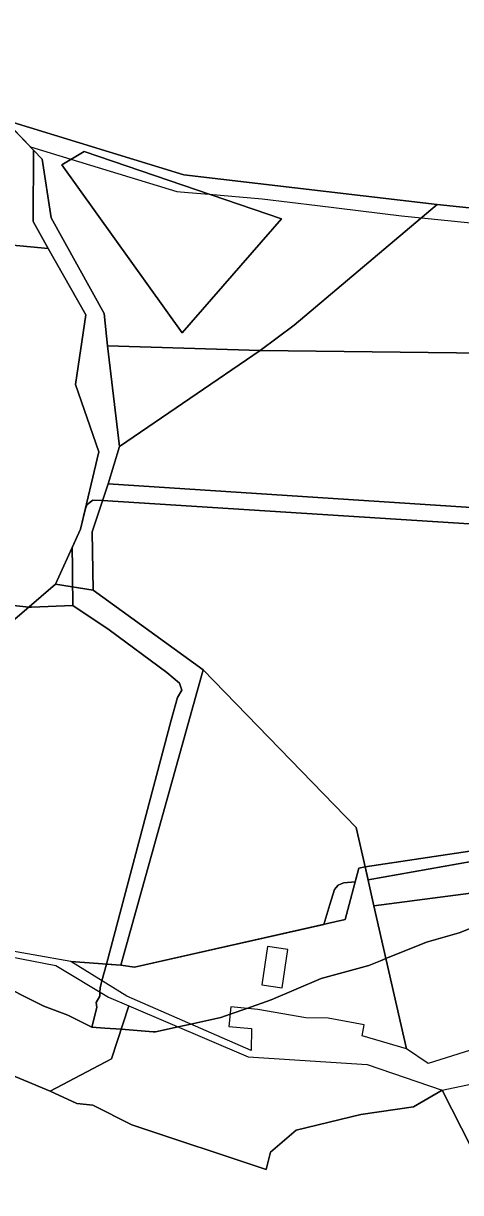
# Model space of a CAD drawing. Extents: x -477304 to -465429, y -1159113 to -1149210.
# Drawn here: x -468468.9 to -468321, y -1152826.2 to -1152430.9 of the extents above; entities that cross this region are included whole.
import ezdxf

# ---------------------------------------------------------------- set-up
doc = ezdxf.new("R2010")
doc.units = 0
for name, color, linetype in [('BPEJ_s', 7, 'Continuous'), ('PUPFL_s', 7, 'Continuous'), ('sad_s', 7, 'Continuous'), ('trav_porost_s', 7, 'Continuous')]:
    doc.layers.add(name, color=color, linetype=linetype)

msp = doc.modelspace()

# ---------------------------------------------------------------- linework, layer by layer
at = {"layer": 'BPEJ_s'}
for points in [[(-468475.27, -1152463.48), (-468466.5, -1152472.7), (-468452.79, -1152476.85), (-468416.94, -1152487.72), (-468413.13, -1152488.06), (-468406.02, -1152488.69), (-468388.1, -1152490.27), (-468369.39, -1152492.54), (-468341.01, -1152495.99), (-468334.26, -1152496.67), (-468296.47, -1152500.45), (-468237.93, -1152497.9), (-468223.18, -1152497.6)], [(-468475.27, -1152463.48), (-468466.5, -1152472.7), (-468452.79, -1152476.85), (-468416.94, -1152487.72), (-468413.13, -1152488.06), (-468406.02, -1152488.69), (-468388.1, -1152490.27), (-468369.39, -1152492.54), (-468341.01, -1152495.99), (-468334.26, -1152496.67), (-468296.47, -1152500.45)], [(-468298.59, -1152601.4), (-468442.09, -1152592.28), (-468445.36, -1152592.07), (-468447.27, -1152593.56), (-468447.91, -1152594.96), (-468449.56, -1152601.91), (-468452.25, -1152607.85), (-468452.36, -1152608.19), (-468452.3, -1152614.93), (-468452.24, -1152621.41), (-468452.21, -1152624.18), (-468452.17, -1152627.73), (-468466.15, -1152628.34), (-468467.05, -1152628.25), (-468484.82, -1152626.43)], [(-468301.57, -1152711.48), (-468352.31, -1152720.54), (-468353.32, -1152716.1), (-468355.41, -1152716.57), (-468356.63, -1152721.15), (-468360.53, -1152721.45), (-468361.42, -1152721.85), (-468362.43, -1152722.3), (-468363.09, -1152723.06), (-468363.71, -1152723.78), (-468365.22, -1152728.78), (-468367.28, -1152735.58), (-468431.32, -1152750.01), (-468435.94, -1152749.29), (-468440.78, -1152748.96), (-468418.85, -1152666.52), (-468416.73, -1152658.88), (-468415.25, -1152656.34), (-468416.09, -1152654), (-468420.34, -1152650.4), (-468439.85, -1152635.98), (-468452.17, -1152627.73), (-468452.21, -1152624.18), (-468452.24, -1152621.41), (-468452.3, -1152614.93), (-468452.36, -1152608.19), (-468452.25, -1152607.85), (-468449.56, -1152601.91), (-468447.91, -1152594.96), (-468447.27, -1152593.56), (-468445.36, -1152592.07), (-468442.09, -1152592.28), (-468298.59, -1152601.4)], [(-468484.82, -1152626.43), (-468467.05, -1152628.25), (-468466.15, -1152628.34), (-468452.17, -1152627.73), (-468439.85, -1152635.98), (-468420.34, -1152650.4), (-468416.09, -1152654), (-468415.25, -1152656.34), (-468416.73, -1152658.88), (-468418.85, -1152666.52), (-468440.78, -1152748.96), (-468442.3, -1152754.67), (-468442.54, -1152755.58), (-468442.92, -1152757.03), (-468442.98, -1152758.48), (-468443.03, -1152759.84), (-468444.3, -1152761.96), (-468444.09, -1152763.66), (-468445.71, -1152770.26), (-468453.85, -1152766.2), (-468461.91, -1152763.23), (-468479.3, -1152754.54)], [(-468442.3, -1152754.67), (-468440.78, -1152748.96), (-468435.94, -1152749.29), (-468431.32, -1152750.01), (-468367.28, -1152735.58), (-468365.22, -1152728.78), (-468363.71, -1152723.78), (-468363.09, -1152723.06), (-468362.43, -1152722.3), (-468361.42, -1152721.85), (-468360.53, -1152721.45), (-468356.63, -1152721.15), (-468355.41, -1152716.57), (-468353.32, -1152716.1), (-468352.31, -1152720.54), (-468301.57, -1152711.48)], [(-468479.3, -1152754.54), (-468461.91, -1152763.23), (-468453.85, -1152766.2), (-468445.71, -1152770.26), (-468441.35, -1152770.6), (-468435.83, -1152771.02), (-468425.02, -1152771.86), (-468424.16, -1152771.93), (-468416.5, -1152770.24), (-468412.25, -1152769.3), (-468402.1, -1152767.05), (-468398.99, -1152765.96), (-468393.32, -1152763.98), (-468385.13, -1152761.11), (-468368.16, -1152753.9), (-468352.04, -1152749.45), (-468348.13, -1152747.88), (-468346.26, -1152747.12), (-468332.53, -1152741.6), (-468321.5, -1152738.42), (-468306.44, -1152732.48)], [(-468306.44, -1152732.48), (-468321.5, -1152738.42), (-468332.53, -1152741.6), (-468346.26, -1152747.12), (-468348.13, -1152747.88), (-468352.04, -1152749.45), (-468368.16, -1152753.9), (-468385.13, -1152761.11), (-468393.32, -1152763.98), (-468398.99, -1152765.96), (-468402.1, -1152767.05), (-468412.25, -1152769.3), (-468416.5, -1152770.24), (-468424.16, -1152771.93), (-468425.02, -1152771.86), (-468435.83, -1152771.02), (-468441.35, -1152770.6), (-468445.71, -1152770.26), (-468444.09, -1152763.66), (-468444.3, -1152761.96), (-468443.03, -1152759.84), (-468442.98, -1152758.48), (-468442.92, -1152757.03), (-468442.54, -1152755.58), (-468442.3, -1152754.67)]]:
    msp.add_lwpolyline(points, dxfattribs=at)
at = {"layer": 'PUPFL_s'}
msp.add_lwpolyline([(-468152.34, -1152239.84), (-468143.27, -1152239.41), (-468154.71, -1152260.59), (-468150.54, -1152342.36), (-468152.88, -1152417.42), (-468140.92, -1152437.42), (-468138.12, -1152491.25), (-468298.7, -1152495.36), (-468328.94, -1152492.19), (-468414.6, -1152482.07), (-468475.27, -1152463.48)], dxfattribs=at)
for points in [[(-468475.27, -1152463.48), (-468414.6, -1152482.07), (-468328.94, -1152492.19), (-468377.34, -1152532.96), (-468388.79, -1152541.54), (-468440.44, -1152539.9), (-468441.54, -1152529.01), (-468459.5, -1152496.62), (-468462.56, -1152476.84), (-468465.49, -1152473.76)], [(-468465.49, -1152473.76), (-468462.56, -1152476.84), (-468459.5, -1152496.62), (-468441.54, -1152529.01), (-468440.44, -1152539.9), (-468436.42, -1152573.99), (-468440.24, -1152586.65), (-468445.57, -1152602.88), (-468445.28, -1152622.5), (-468457.99, -1152620.51), (-468449.56, -1152601.91), (-468443.36, -1152575.77), (-468451.2, -1152552.96), (-468447.76, -1152529.46), (-468460.55, -1152507.04), (-468465.56, -1152497.87)], [(-468448.34, -1152474.18), (-468455.9, -1152478.72), (-468415.18, -1152535.56), (-468381.62, -1152497.05)], [(-468381.62, -1152497.05), (-468415.18, -1152535.56), (-468455.9, -1152478.72), (-468448.34, -1152474.18)], [(-468140.35, -1152533.18), (-468142.37, -1152544.49), (-468388.79, -1152541.54), (-468377.34, -1152532.96), (-468328.94, -1152492.19), (-468298.7, -1152495.36), (-468138.12, -1152491.25), (-468142.15, -1152510.2)], [(-468436.42, -1152573.99), (-468440.44, -1152539.9), (-468388.79, -1152541.54)], [(-468440.24, -1152586.65), (-468436.42, -1152573.99), (-468388.79, -1152541.54), (-468142.37, -1152544.49), (-468146.91, -1152575.06), (-468147.47, -1152600.37), (-468146.23, -1152605.76)], [(-468139.25, -1152636.29), (-468139.36, -1152648.7), (-468147.78, -1152670.41), (-468147.74, -1152675.49), (-468180.39, -1152678.9), (-468223.23, -1152677.74), (-468239.2, -1152683.81), (-468284.3, -1152686.09), (-468294.55, -1152707.25), (-468353.32, -1152716.1), (-468356.33, -1152702.81), (-468408.04, -1152649.47), (-468445.28, -1152622.5), (-468445.57, -1152602.88), (-468440.24, -1152586.65), (-468146.23, -1152605.76), (-468140.85, -1152622.13)], [(-468499.54, -1152703.68), (-468494.87, -1152676.89), (-468477.55, -1152637.22), (-468457.99, -1152620.51), (-468445.28, -1152622.5), (-468408.04, -1152649.47), (-468435.94, -1152749.29), (-468452.87, -1152748.13), (-468478.43, -1152743.58), (-468485.83, -1152729.03), (-468490.43, -1152725.74)], [(-468353.32, -1152716.1), (-468355.41, -1152716.57), (-468360.02, -1152733.94), (-468431.32, -1152750.01), (-468435.94, -1152749.29), (-468408.04, -1152649.47), (-468356.33, -1152702.81)], [(-468212.16, -1152705.78), (-468188.5, -1152736.06), (-468192.24, -1152737.46), (-468217.47, -1152711.98), (-468350.31, -1152729.32), (-468353.32, -1152716.1), (-468294.55, -1152707.25), (-468284.3, -1152686.09), (-468239.2, -1152683.81), (-468223.23, -1152677.74)]]:
    msp.add_lwpolyline(points, close=True, dxfattribs=at)
at = {"layer": 'sad_s'}
msp.add_lwpolyline([(-468439.08, -1152780.99), (-468433.24, -1152763.08), (-468392.88, -1152780.34), (-468352.65, -1152782.94), (-468327.26, -1152791.65), (-468336.95, -1152797.28), (-468354.78, -1152799.81), (-468376.62, -1152805.15), (-468385.28, -1152812.52), (-468386.8, -1152818.44), (-468432.17, -1152803.35), (-468445.38, -1152796.63), (-468450.8, -1152796.12), (-468459.77, -1152791.9)], close=True, dxfattribs=at)
at = {"layer": 'trav_porost_s'}
for points in [[(-468522.65, -1152505), (-468533.6, -1152507.27), (-468531.56, -1152501.6), (-468528.84, -1152459.99), (-468523.64, -1152442.55), (-468510.57, -1152446.24), (-468475.27, -1152463.48), (-468465.49, -1152473.76), (-468465.56, -1152497.87), (-468460.55, -1152507.04), (-468491.75, -1152504.13)], [(-468499.54, -1152703.68), (-468525.29, -1152701.53), (-468529.2, -1152664.12), (-468513.6, -1152657.49), (-468509.26, -1152621.42), (-468526.1, -1152618.08), (-468524.11, -1152599.43), (-468529.09, -1152586.28), (-468532.38, -1152574.85), (-468531.16, -1152554.9), (-468533.83, -1152545.04), (-468535.93, -1152513.73), (-468533.6, -1152507.27), (-468522.65, -1152505), (-468491.75, -1152504.13), (-468460.55, -1152507.04), (-468447.76, -1152529.46), (-468451.2, -1152552.96), (-468443.36, -1152575.77), (-468449.56, -1152601.91), (-468457.99, -1152620.51), (-468477.55, -1152637.22), (-468494.87, -1152676.89)], [(-468339.3, -1152777.67), (-468350.31, -1152729.32), (-468217.47, -1152711.98), (-468192.24, -1152737.46), (-468209.62, -1152743.98), (-468216.52, -1152737.26), (-468251.17, -1152758.31), (-468261.4, -1152760.01), (-468270.21, -1152767.09), (-468301.5, -1152773.01), (-468331.97, -1152782.54)], [(-468360.02, -1152733.94), (-468355.41, -1152716.57), (-468353.32, -1152716.1), (-468350.31, -1152729.32), (-468339.3, -1152777.67), (-468354.31, -1152773.22), (-468353.62, -1152769.54), (-468365.85, -1152767.26), (-468373.33, -1152767.15), (-468389.57, -1152764.32), (-468398.76, -1152763.48), (-468399.36, -1152770.05), (-468391.75, -1152770.75), (-468391.87, -1152778.18), (-468433.89, -1152759.87), (-468452.87, -1152748.13), (-468435.94, -1152749.29), (-468431.32, -1152750.01)], [(-468481.21, -1152744.95), (-468457.96, -1152749.5), (-468440.13, -1152760.19), (-468433.24, -1152763.08), (-468439.08, -1152780.99), (-468459.77, -1152791.9), (-468496.91, -1152776.51), (-468489.51, -1152728.74), (-468485.83, -1152733.54)], [(-468386.29, -1152743.04), (-468388.26, -1152755.95), (-468381.37, -1152757), (-468379.4, -1152744.09)], [(-468317.43, -1152810.93), (-468327.26, -1152791.65), (-468271.22, -1152779.77), (-468259.47, -1152781.84), (-468256.8, -1152798.16), (-468293.89, -1152809.46), (-468295.66, -1152805.74), (-468311.65, -1152814.7)]]:
    msp.add_lwpolyline(points, close=True, dxfattribs=at)
msp.add_lwpolyline([(-468496.91, -1152776.51), (-468459.77, -1152791.9), (-468450.8, -1152796.12), (-468445.38, -1152796.63), (-468432.17, -1152803.35), (-468386.8, -1152818.44), (-468385.28, -1152812.52), (-468376.62, -1152805.15), (-468354.78, -1152799.81), (-468336.95, -1152797.28), (-468327.26, -1152791.65), (-468317.43, -1152810.93), (-468276.2, -1152891.8), (-468289.61, -1152898.35), (-468309.59, -1152912.08), (-468351.71, -1152933.37), (-468368.47, -1152939.28), (-468385.4, -1152943.77), (-468443.98, -1152947.69), (-468482.73, -1152951.08)], dxfattribs=at)

doc.saveas('drawing.dxf')
